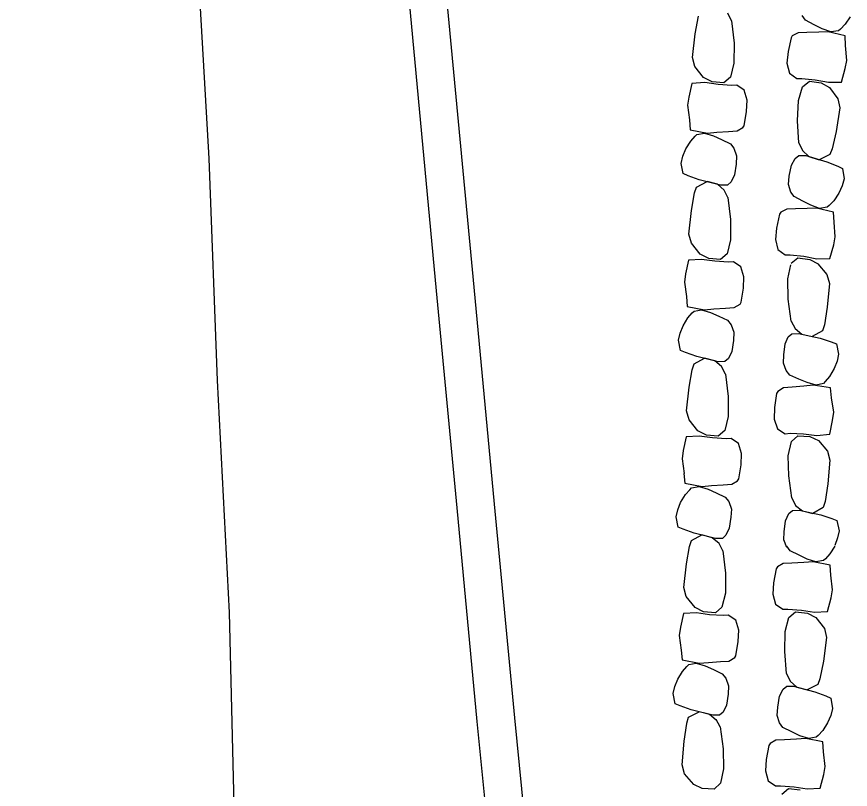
# Model space of a CAD drawing. Extents: x 588843 to 2552415, y 180129 to 269402.
# Drawn here: x 593548.5 to 593603.9, y 186299 to 186350.4 of the extents above; entities that cross this region are included whole.
import ezdxf

# ---------------------------------------------------------------- set-up
doc = ezdxf.new("R2010")
doc.units = 0
for name, color, linetype in [('E_DRN_RipRap', 7, 'Continuous'), ('E_RDWY', 7, 'Continuous'), ('E_RDWY_C_and_G', 7, 'Continuous')]:
    doc.layers.add(name, color=color, linetype=linetype)

msp = doc.modelspace()

# ---------------------------------------------------------------- linework, layer by layer
at = {"layer": 'E_DRN_RipRap'}
for p, q in [((593593.597, 186349.229), (593593.813, 186350.399)), ((593596.02, 186350.087), (593595.768, 186350.591)), ((593600.932, 186350.133), (593600.713, 186350.439)), ((593596.02, 186350.087), (593596.179, 186348.616)), ((593601.508, 186349.828), (593600.932, 186350.133)), ((593602.04, 186349.555), (593601.508, 186349.828)), ((593603.564, 186349.861), (593603.256, 186349.542)), ((593603.908, 186350.358), (593603.564, 186349.861)), ((593600.447, 186349.304), (593600.051, 186349.097)), ((593601.019, 186349.315), (593600.447, 186349.304)), ((593601.81, 186349.335), (593601.019, 186349.315)), ((593602.435, 186349.368), (593601.81, 186349.335)), ((593602.622, 186349.355), (593602.04, 186349.555)), ((593603.563, 186349.101), (593602.435, 186349.368)), ((593603.129, 186349.423), (593602.622, 186349.355)), ((593603.256, 186349.542), (593603.129, 186349.423)), ((593593.421, 186347.664), (593593.597, 186349.229)), ((593599.971, 186348.971), (593599.767, 186348.043)), ((593600.051, 186349.097), (593599.971, 186348.971)), ((593603.592, 186348.442), (593603.563, 186349.101)), ((593596.179, 186348.616), (593596.174, 186347.281)), ((593603.672, 186347.465), (593603.592, 186348.442)), ((593593.575, 186347.058), (593593.421, 186347.664)), ((593599.767, 186348.043), (593599.694, 186347.288)), ((593594.156, 186346.329), (593593.575, 186347.058)), ((593596.174, 186347.281), (593595.94, 186346.348)), ((593599.694, 186347.288), (593599.866, 186346.618)), ((593603.565, 186346.924), (593603.672, 186347.465)), ((593599.866, 186346.618), (593600.345, 186346.267)), ((593603.314, 186346.026), (593603.565, 186346.924)), ((593593.384, 186345.936), (593593.173, 186345.028)), ((593594.244, 186345.985), (593593.384, 186345.936)), ((593594.719, 186346.048), (593594.156, 186346.329)), ((593595.121, 186345.853), (593594.244, 186345.985)), ((593595.505, 186345.968), (593594.719, 186346.048)), ((593595.94, 186346.348), (593595.505, 186345.968)), ((593600.345, 186346.267), (593600.681, 186346.269)), ((593600.681, 186346.269), (593601.581, 186346.176)), ((593600.74, 186345.715), (593601.191, 186346.077)), ((593601.191, 186346.077), (593601.974, 186345.966)), ((593601.581, 186346.176), (593602.452, 186346.01)), ((593601.974, 186345.966), (593602.525, 186345.663)), ((593602.452, 186346.01), (593603.314, 186346.026)), ((593596.024, 186345.797), (593595.121, 186345.853)), ((593596.358, 186345.811), (593596.024, 186345.797)), ((593596.852, 186345.48), (593596.358, 186345.811)), ((593597.053, 186344.817), (593596.852, 186345.48)), ((593600.465, 186344.792), (593600.74, 186345.715)), ((593602.525, 186345.663), (593603.075, 186344.912)), ((593593.173, 186345.028), (593593.09, 186344.483)), ((593603.075, 186344.912), (593603.202, 186344.3)), ((593593.09, 186344.483), (593593.212, 186343.511)), ((593597.013, 186344.06), (593597.053, 186344.817)), ((593600.402, 186343.458), (593600.465, 186344.792)), ((593603.202, 186344.3), (593602.957, 186342.744)), ((593596.849, 186343.125), (593597.013, 186344.06)), ((593593.212, 186343.511), (593593.27, 186342.853)), ((593600.497, 186341.981), (593600.402, 186343.458)), ((593593.27, 186342.853), (593594.408, 186342.63)), ((593593.717, 186342.549), (593594.22, 186342.637)), ((593594.22, 186342.637), (593594.809, 186342.459)), ((593594.408, 186342.63), (593595.029, 186342.688)), ((593595.029, 186342.688), (593595.818, 186342.74)), ((593595.818, 186342.74), (593596.389, 186342.773)), ((593596.389, 186342.773), (593596.775, 186342.996)), ((593596.775, 186342.996), (593596.849, 186343.125)), ((593602.957, 186342.744), (593602.69, 186341.583)), ((593592.98, 186341.583), (593593.302, 186342.094)), ((593593.302, 186342.094), (593593.595, 186342.425)), ((593593.595, 186342.425), (593593.717, 186342.549)), ((593594.809, 186342.459), (593595.353, 186342.208)), ((593595.353, 186342.208), (593595.941, 186341.926)), ((593592.782, 186341.092), (593592.98, 186341.583)), ((593595.941, 186341.926), (593596.173, 186341.629)), ((593596.173, 186341.629), (593596.353, 186341.127)), ((593600.497, 186341.981), (593600.727, 186341.468)), ((593602.69, 186341.583), (593602.546, 186341.202)), ((593592.676, 186340.623), (593592.782, 186341.092)), ((593596.353, 186341.127), (593596.318, 186340.578)), ((593599.994, 186340.496), (593600.239, 186340.951)), ((593600.239, 186340.951), (593600.487, 186341.143)), ((593600.487, 186341.143), (593600.942, 186341.136)), ((593600.727, 186341.468), (593601.153, 186341.071)), ((593600.942, 186341.136), (593602.347, 186340.717)), ((593601.153, 186341.071), (593601.833, 186340.86)), ((593602.546, 186341.202), (593601.833, 186340.86)), ((593592.802, 186339.939), (593592.676, 186340.623)), ((593596.318, 186340.578), (593596.207, 186339.85)), ((593599.851, 186339.773), (593599.994, 186340.496)), ((593602.347, 186340.717), (593603.07, 186340.427)), ((593603.07, 186340.427), (593603.394, 186340.272)), ((593593.133, 186339.797), (593592.802, 186339.939)), ((593596.207, 186339.85), (593595.982, 186339.385)), ((593603.394, 186340.272), (593603.49, 186339.584)), ((593593.867, 186339.536), (593593.133, 186339.797)), ((593593.69, 186339.043), (593594.386, 186339.413)), ((593595.288, 186339.173), (593593.867, 186339.536)), ((593595.075, 186339.229), (593594.386, 186339.413)), ((593595.982, 186339.385), (593595.742, 186339.183)), ((593599.791, 186339.225), (593599.851, 186339.773)), ((593603.49, 186339.584), (593603.364, 186339.12)), ((593593.562, 186338.657), (593593.69, 186339.043)), ((593595.517, 186338.85), (593595.075, 186339.229)), ((593595.742, 186339.183), (593595.288, 186339.173)), ((593595.769, 186338.346), (593595.517, 186338.85)), ((593599.949, 186338.717), (593599.791, 186339.225)), ((593603.364, 186339.12), (593603.144, 186338.636)), ((593593.352, 186337.484), (593593.558, 186338.655)), ((593595.767, 186338.353), (593595.938, 186336.882)), ((593600.169, 186338.411), (593599.949, 186338.717)), ((593600.744, 186338.106), (593600.169, 186338.411)), ((593603.144, 186338.636), (593602.801, 186338.139)), ((593601.277, 186337.833), (593600.744, 186338.106)), ((593601.671, 186337.646), (593601.047, 186337.613)), ((593601.859, 186337.633), (593601.277, 186337.833)), ((593602.799, 186337.379), (593601.671, 186337.646)), ((593602.366, 186337.7), (593601.859, 186337.633)), ((593602.493, 186337.819), (593602.366, 186337.7)), ((593602.801, 186338.139), (593602.493, 186337.819)), ((593593.188, 186335.918), (593593.352, 186337.484)), ((593599.208, 186337.249), (593599.004, 186336.32)), ((593599.288, 186337.375), (593599.208, 186337.249)), ((593599.684, 186337.582), (593599.288, 186337.375)), ((593600.256, 186337.593), (593599.684, 186337.582)), ((593601.047, 186337.613), (593600.256, 186337.593)), ((593602.828, 186336.72), (593602.799, 186337.379)), ((593595.938, 186336.882), (593595.944, 186335.548)), ((593602.908, 186335.743), (593602.828, 186336.72)), ((593599.004, 186336.32), (593598.931, 186335.566)), ((593593.347, 186335.313), (593593.188, 186335.918)), ((593595.944, 186335.548), (593595.717, 186334.614)), ((593598.931, 186335.566), (593599.102, 186334.896)), ((593602.801, 186335.202), (593602.908, 186335.743)), ((593593.933, 186334.587), (593593.347, 186335.313)), ((593599.102, 186334.896), (593599.582, 186334.545)), ((593602.551, 186334.303), (593602.801, 186335.202)), ((593594.499, 186334.308), (593593.933, 186334.587)), ((593595.286, 186334.232), (593594.499, 186334.308)), ((593595.717, 186334.614), (593595.286, 186334.232)), ((593599.582, 186334.545), (593599.917, 186334.546)), ((593599.917, 186334.546), (593600.817, 186334.454)), ((593599.977, 186333.993), (593600.428, 186334.354)), ((593600.428, 186334.354), (593601.21, 186334.244)), ((593600.817, 186334.454), (593601.689, 186334.288)), ((593601.689, 186334.288), (593602.551, 186334.303)), ((593593.165, 186334.19), (593592.962, 186333.282)), ((593594.024, 186334.244), (593593.165, 186334.19)), ((593594.902, 186334.116), (593594.024, 186334.244)), ((593595.805, 186334.063), (593594.902, 186334.116)), ((593596.14, 186334.079), (593595.805, 186334.063)), ((593596.636, 186333.75), (593596.14, 186334.079)), ((593596.842, 186333.088), (593596.636, 186333.75)), ((593599.751, 186332.943), (593599.963, 186333.883)), ((593601.21, 186334.244), (593601.762, 186333.94)), ((593601.746, 186333.951), (593602.344, 186333.239)), ((593592.962, 186333.282), (593592.883, 186332.737)), ((593602.344, 186333.239), (593602.513, 186332.637)), ((593592.883, 186332.737), (593593.013, 186331.765)), ((593596.808, 186332.331), (593596.842, 186333.088)), ((593599.779, 186331.608), (593599.751, 186332.943)), ((593596.653, 186331.395), (593596.808, 186332.331)), ((593602.513, 186332.637), (593602.375, 186331.067)), ((593593.013, 186331.765), (593593.076, 186331.107)), ((593599.975, 186330.141), (593599.779, 186331.608)), ((593593.076, 186331.107), (593594.215, 186330.89)), ((593594.837, 186330.951), (593595.625, 186331.006)), ((593595.625, 186331.006), (593596.195, 186331.042)), ((593596.195, 186331.042), (593596.579, 186331.266)), ((593596.579, 186331.266), (593596.653, 186331.395)), ((593602.375, 186331.067), (593602.188, 186329.891)), ((593593.114, 186330.349), (593593.405, 186330.681)), ((593593.405, 186330.681), (593593.525, 186330.806)), ((593593.525, 186330.806), (593594.028, 186330.896)), ((593594.028, 186330.896), (593594.618, 186330.721)), ((593594.215, 186330.89), (593594.837, 186330.951)), ((593594.618, 186330.721), (593595.164, 186330.472)), ((593595.164, 186330.472), (593595.754, 186330.192)), ((593592.797, 186329.837), (593593.114, 186330.349)), ((593595.754, 186330.192), (593595.989, 186329.897)), ((593595.989, 186329.897), (593596.173, 186329.396)), ((593599.975, 186330.141), (593600.238, 186329.644)), ((593602.188, 186329.891), (593602.069, 186329.502)), ((593592.5, 186328.875), (593592.602, 186329.345)), ((593592.602, 186329.345), (593592.797, 186329.837)), ((593596.173, 186329.396), (593596.142, 186328.846)), ((593600.022, 186329.305), (593600.475, 186329.328)), ((593600.238, 186329.644), (593600.69, 186329.278)), ((593600.475, 186329.328), (593601.904, 186329.004)), ((593602.069, 186329.502), (593601.382, 186329.112)), ((593592.632, 186328.193), (593592.5, 186328.875)), ((593596.142, 186328.846), (593596.036, 186328.118)), ((593599.574, 186328.625), (593599.787, 186329.096)), ((593599.787, 186329.096), (593600.022, 186329.305)), ((593600.69, 186329.278), (593601.382, 186329.112)), ((593601.904, 186329.004), (593602.644, 186328.764)), ((593602.644, 186328.764), (593602.978, 186328.631)), ((593599.481, 186327.894), (593599.574, 186328.625)), ((593602.978, 186328.631), (593603.121, 186327.951)), ((593592.964, 186328.052), (593592.632, 186328.193)), ((593593.7, 186327.794), (593592.964, 186328.052)), ((593593.527, 186327.3), (593594.22, 186327.674)), ((593595.124, 186327.437), (593593.7, 186327.794)), ((593594.91, 186327.492), (593594.22, 186327.674)), ((593596.036, 186328.118), (593595.816, 186327.652)), ((593599.458, 186327.344), (593599.481, 186327.894)), ((593603.121, 186327.951), (593603.027, 186327.479)), ((593593.402, 186326.914), (593593.527, 186327.3)), ((593595.355, 186327.115), (593594.91, 186327.492)), ((593595.577, 186327.45), (593595.124, 186327.437)), ((593595.611, 186326.612), (593595.355, 186327.115)), ((593595.816, 186327.652), (593595.577, 186327.45)), ((593599.651, 186326.848), (593599.458, 186327.344)), ((593603.027, 186327.479), (593602.84, 186326.982)), ((593593.196, 186325.743), (593593.402, 186326.914)), ((593595.611, 186326.612), (593595.782, 186325.142)), ((593599.89, 186326.557), (593599.651, 186326.848)), ((593600.485, 186326.292), (593599.89, 186326.557)), ((593602.84, 186326.982), (593602.532, 186326.462)), ((593601.034, 186326.055), (593600.485, 186326.292)), ((593601.628, 186325.894), (593601.034, 186326.055)), ((593602.128, 186325.996), (593601.628, 186325.894)), ((593602.247, 186326.123), (593602.128, 186325.996)), ((593602.532, 186326.462), (593602.247, 186326.123)), ((593593.032, 186324.178), (593593.196, 186325.743)), ((593599.083, 186325.464), (593599.011, 186325.333)), ((593599.463, 186325.698), (593599.083, 186325.464)), ((593600.033, 186325.747), (593599.463, 186325.698)), ((593600.82, 186325.82), (593600.033, 186325.747)), ((593601.44, 186325.895), (593600.82, 186325.82)), ((593602.582, 186325.705), (593601.44, 186325.895)), ((593602.656, 186325.049), (593602.582, 186325.705)), ((593595.782, 186325.142), (593595.788, 186323.807)), ((593599.011, 186325.333), (593598.871, 186324.393)), ((593602.802, 186324.08), (593602.656, 186325.049)), ((593598.871, 186324.393), (593598.85, 186323.635)), ((593593.191, 186323.572), (593593.032, 186324.178)), ((593595.788, 186323.807), (593595.561, 186322.873)), ((593602.732, 186323.533), (593602.802, 186324.08)), ((593593.777, 186322.847), (593593.191, 186323.572)), ((593598.85, 186323.635), (593599.067, 186322.978)), ((593602.544, 186322.619), (593602.732, 186323.533)), ((593594.343, 186322.568), (593593.777, 186322.847)), ((593595.561, 186322.873), (593595.13, 186322.492)), ((593599.067, 186322.978), (593599.568, 186322.661)), ((593599.568, 186322.661), (593599.902, 186322.685)), ((593599.902, 186322.685), (593600.806, 186322.653)), ((593593.009, 186322.45), (593592.806, 186321.541)), ((593593.868, 186322.503), (593593.009, 186322.45)), ((593594.746, 186322.375), (593593.868, 186322.503)), ((593595.13, 186322.492), (593594.343, 186322.568)), ((593595.649, 186322.323), (593594.746, 186322.375)), ((593595.984, 186322.339), (593595.649, 186322.323)), ((593596.48, 186322.01), (593595.984, 186322.339)), ((593599.788, 186321.197), (593600, 186322.136)), ((593600, 186322.136), (593600.425, 186322.527)), ((593600.425, 186322.527), (593601.212, 186322.47)), ((593600.806, 186322.653), (593601.686, 186322.546)), ((593601.212, 186322.47), (593601.782, 186322.204)), ((593601.686, 186322.546), (593602.544, 186322.619)), ((593601.782, 186322.204), (593602.381, 186321.492)), ((593596.686, 186321.348), (593596.48, 186322.01)), ((593592.806, 186321.541), (593592.727, 186320.996)), ((593596.652, 186320.591), (593596.686, 186321.348)), ((593599.816, 186319.862), (593599.788, 186321.197)), ((593602.381, 186321.492), (593602.55, 186320.891)), ((593592.727, 186320.996), (593592.857, 186320.025)), ((593596.494, 186319.652), (593596.653, 186320.588)), ((593602.55, 186320.891), (593602.411, 186319.321)), ((593592.856, 186320.025), (593592.917, 186319.368)), ((593592.917, 186319.368), (593594.055, 186319.149)), ((593596.035, 186319.299), (593596.42, 186319.523)), ((593596.42, 186319.523), (593596.494, 186319.652)), ((593600.011, 186318.395), (593599.816, 186319.862)), ((593592.952, 186318.609), (593593.244, 186318.941)), ((593593.244, 186318.941), (593593.365, 186319.065)), ((593593.365, 186319.065), (593593.868, 186319.155)), ((593593.868, 186319.155), (593594.458, 186318.98)), ((593594.055, 186319.149), (593594.677, 186319.209)), ((593594.458, 186318.98), (593595.003, 186318.73)), ((593594.677, 186319.209), (593595.465, 186319.264)), ((593595.465, 186319.264), (593596.035, 186319.299)), ((593602.411, 186319.321), (593602.225, 186318.145)), ((593592.634, 186318.097), (593592.952, 186318.609)), ((593595.003, 186318.73), (593595.592, 186318.45)), ((593595.592, 186318.45), (593595.826, 186318.154)), ((593600.011, 186318.395), (593600.275, 186317.898)), ((593592.437, 186317.605), (593592.634, 186318.097)), ((593595.826, 186318.154), (593596.009, 186317.653)), ((593600.275, 186317.898), (593600.727, 186317.531)), ((593602.106, 186317.756), (593601.419, 186317.366)), ((593602.225, 186318.145), (593602.106, 186317.756)), ((593592.334, 186317.136), (593592.437, 186317.605)), ((593592.464, 186316.453), (593592.334, 186317.136)), ((593596.009, 186317.653), (593595.975, 186317.104)), ((593599.611, 186316.879), (593599.824, 186317.35)), ((593599.824, 186317.35), (593600.058, 186317.558)), ((593600.058, 186317.558), (593600.512, 186317.581)), ((593600.512, 186317.581), (593601.941, 186317.258)), ((593600.727, 186317.531), (593601.419, 186317.366)), ((593601.941, 186317.258), (593602.681, 186317.017)), ((593595.975, 186317.104), (593595.868, 186316.375)), ((593599.517, 186316.148), (593599.611, 186316.879)), ((593602.681, 186317.017), (593603.015, 186316.884)), ((593603.015, 186316.884), (593603.158, 186316.204)), ((593592.795, 186316.312), (593592.464, 186316.453)), ((593593.53, 186316.053), (593592.795, 186316.312)), ((593594.953, 186315.695), (593593.53, 186316.053)), ((593595.868, 186316.375), (593595.646, 186315.91)), ((593599.495, 186315.597), (593599.517, 186316.148)), ((593603.158, 186316.204), (593603.064, 186315.733)), ((593593.23, 186315.174), (593593.356, 186315.56)), ((593593.356, 186315.56), (593594.05, 186315.932)), ((593594.739, 186315.75), (593594.05, 186315.932)), ((593595.184, 186315.373), (593594.739, 186315.75)), ((593595.407, 186315.707), (593594.953, 186315.695)), ((593595.646, 186315.91), (593595.407, 186315.707)), ((593599.687, 186315.101), (593599.495, 186315.597)), ((593603.064, 186315.733), (593602.877, 186315.235)), ((593593.02, 186314.003), (593593.23, 186315.174)), ((593595.438, 186314.87), (593595.184, 186315.373)), ((593599.917, 186314.879), (593599.691, 186315.178)), ((593602.885, 186315.188), (593602.554, 186314.681)), ((593595.438, 186314.87), (593595.605, 186313.399)), ((593600.5, 186314.59), (593599.917, 186314.879)), ((593601.038, 186314.332), (593600.5, 186314.59)), ((593602.554, 186314.681), (593602.254, 186314.353)), ((593592.851, 186312.437), (593593.02, 186314.003)), ((593599.062, 186313.818), (593598.984, 186313.69)), ((593599.452, 186314.036), (593599.062, 186313.818)), ((593600.024, 186314.063), (593599.452, 186314.036)), ((593600.814, 186314.106), (593600.024, 186314.063)), ((593601.437, 186314.157), (593600.814, 186314.106)), ((593601.625, 186314.148), (593601.038, 186314.332)), ((593602.571, 186313.922), (593601.437, 186314.157)), ((593602.13, 186314.23), (593601.625, 186314.148)), ((593602.254, 186314.353), (593602.13, 186314.23)), ((593602.615, 186313.263), (593602.571, 186313.922)), ((593595.605, 186313.399), (593595.607, 186312.064)), ((593598.984, 186313.69), (593598.803, 186312.756)), ((593602.719, 186312.289), (593602.615, 186313.263)), ((593598.803, 186312.756), (593598.748, 186312)), ((593593.008, 186311.832), (593592.851, 186312.437)), ((593602.624, 186311.746), (593602.719, 186312.289)), ((593593.593, 186311.105), (593593.008, 186311.832)), ((593595.607, 186312.064), (593595.377, 186311.13)), ((593598.748, 186312), (593598.935, 186311.335)), ((593602.396, 186310.84), (593602.624, 186311.746)), ((593594.158, 186310.826), (593593.593, 186311.105)), ((593595.377, 186311.13), (593594.944, 186310.749)), ((593598.935, 186311.335), (593599.423, 186310.998)), ((593592.823, 186310.709), (593592.617, 186309.8)), ((593593.683, 186310.762), (593592.823, 186310.709)), ((593594.561, 186310.633), (593593.683, 186310.762)), ((593594.944, 186310.749), (593594.158, 186310.826)), ((593595.464, 186310.579), (593594.561, 186310.633)), ((593595.798, 186310.595), (593595.464, 186310.579)), ((593596.294, 186310.266), (593595.798, 186310.595)), ((593599.423, 186310.998), (593599.758, 186311.009)), ((593599.758, 186311.009), (593600.66, 186310.942)), ((593599.831, 186310.457), (593600.273, 186310.831)), ((593600.273, 186310.831), (593601.058, 186310.743)), ((593600.66, 186310.942), (593601.535, 186310.8)), ((593601.058, 186310.743), (593601.616, 186310.455)), ((593601.535, 186310.8), (593602.396, 186310.84)), ((593596.497, 186309.603), (593596.294, 186310.266)), ((593599.577, 186309.526), (593599.831, 186310.457)), ((593601.616, 186310.455), (593602.183, 186309.72)), ((593592.617, 186309.8), (593592.537, 186309.255)), ((593596.461, 186308.847), (593596.497, 186309.603)), ((593599.546, 186308.191), (593599.577, 186309.526)), ((593602.183, 186309.72), (593602.325, 186309.113)), ((593592.537, 186309.255), (593592.664, 186308.284)), ((593596.303, 186307.911), (593596.461, 186308.847)), ((593602.325, 186309.113), (593602.117, 186307.55)), ((593592.664, 186308.284), (593592.725, 186307.626)), ((593595.844, 186307.557), (593596.229, 186307.781)), ((593596.229, 186307.781), (593596.303, 186307.911)), ((593599.677, 186306.718), (593599.546, 186308.191)), ((593592.725, 186307.626), (593593.864, 186307.408)), ((593592.761, 186306.867), (593593.052, 186307.199)), ((593593.052, 186307.199), (593593.174, 186307.324)), ((593593.174, 186307.324), (593593.676, 186307.413)), ((593593.676, 186307.413), (593594.267, 186307.238)), ((593593.864, 186307.408), (593594.485, 186307.468)), ((593594.267, 186307.238), (593594.811, 186306.988)), ((593594.485, 186307.468), (593595.274, 186307.522)), ((593595.274, 186307.522), (593595.844, 186307.557)), ((593602.117, 186307.55), (593601.878, 186306.382)), ((593592.442, 186306.356), (593592.761, 186306.867)), ((593594.811, 186306.988), (593595.4, 186306.708)), ((593595.4, 186306.708), (593595.634, 186306.412)), ((593599.677, 186306.718), (593599.918, 186306.211)), ((593592.246, 186305.863), (593592.442, 186306.356)), ((593595.634, 186306.412), (593595.817, 186305.912)), ((593599.918, 186306.211), (593600.354, 186305.827)), ((593601.878, 186306.382), (593601.743, 186305.997)), ((593592.143, 186305.394), (593592.246, 186305.863)), ((593595.817, 186305.912), (593595.784, 186305.362)), ((593599.209, 186305.219), (593599.443, 186305.681)), ((593599.443, 186305.681), (593599.687, 186305.88)), ((593599.687, 186305.88), (593600.141, 186305.886)), ((593600.141, 186305.886), (593601.556, 186305.506)), ((593600.354, 186305.827), (593601.038, 186305.635)), ((593601.743, 186305.997), (593601.038, 186305.635)), ((593601.556, 186305.506), (593602.285, 186305.237)), ((593592.272, 186304.711), (593592.143, 186305.394)), ((593595.784, 186305.362), (593595.677, 186304.634)), ((593599.083, 186304.492), (593599.209, 186305.219)), ((593602.285, 186305.237), (593602.613, 186305.091)), ((593602.613, 186305.091), (593602.725, 186304.406)), ((593592.604, 186304.57), (593592.272, 186304.711)), ((593593.339, 186304.312), (593592.604, 186304.57)), ((593595.677, 186304.634), (593595.454, 186304.168)), ((593599.037, 186303.943), (593599.083, 186304.492)), ((593602.725, 186304.406), (593602.611, 186303.939)), ((593593.164, 186303.818), (593593.859, 186304.191)), ((593594.762, 186303.953), (593593.339, 186304.312)), ((593594.548, 186304.009), (593593.859, 186304.191)), ((593594.992, 186303.631), (593594.548, 186304.009)), ((593595.216, 186303.965), (593594.762, 186303.953)), ((593595.454, 186304.168), (593595.216, 186303.965)), ((593599.207, 186303.44), (593599.037, 186303.943)), ((593602.611, 186303.939), (593602.402, 186303.449)), ((593592.86, 186302.234), (593593.041, 186303.412)), ((593593.038, 186303.432), (593593.164, 186303.818)), ((593595.256, 186303.184), (593594.99, 186303.679)), ((593599.434, 186303.14), (593599.207, 186303.44)), ((593602.402, 186303.449), (593602.071, 186302.942)), ((593595.256, 186303.184), (593595.457, 186301.719)), ((593600.016, 186302.851), (593599.434, 186303.14)), ((593600.555, 186302.594), (593600.016, 186302.851)), ((593602.071, 186302.942), (593601.77, 186302.614)), ((593592.728, 186300.662), (593592.86, 186302.234)), ((593598.969, 186302.298), (593598.578, 186302.079)), ((593599.54, 186302.324), (593598.969, 186302.298)), ((593600.33, 186302.367), (593599.54, 186302.324)), ((593600.954, 186302.418), (593600.33, 186302.367)), ((593601.141, 186302.41), (593600.555, 186302.594)), ((593602.087, 186302.183), (593600.954, 186302.418)), ((593601.646, 186302.492), (593601.141, 186302.41)), ((593601.77, 186302.614), (593601.646, 186302.492)), ((593602.132, 186301.524), (593602.087, 186302.183)), ((593595.457, 186301.719), (593595.49, 186300.384)), ((593598.501, 186301.951), (593598.319, 186301.017)), ((593598.578, 186302.079), (593598.501, 186301.951)), ((593602.235, 186300.551), (593602.132, 186301.524)), ((593592.899, 186300.062), (593592.728, 186300.662)), ((593598.319, 186301.017), (593598.264, 186300.261)), ((593602.141, 186300.007), (593602.235, 186300.551)), ((593593.5, 186299.356), (593592.899, 186300.062)), ((593595.49, 186300.384), (593595.282, 186299.442)), ((593598.264, 186300.261), (593598.452, 186299.596)), ((593601.913, 186299.102), (593602.141, 186300.007)), ((593595.282, 186299.442), (593594.859, 186299.047)), ((593598.452, 186299.596), (593598.939, 186299.259)), ((593594.072, 186299.096), (593593.5, 186299.356)), ((593594.859, 186299.047), (593594.072, 186299.096)), ((593598.939, 186299.259), (593599.274, 186299.27)), ((593599.274, 186299.27), (593600.176, 186299.203)), ((593599.347, 186298.718), (593599.79, 186299.093)), ((593599.79, 186299.093), (593600.574, 186299.004)), ((593600.176, 186299.203), (593601.051, 186299.061)), ((593601.051, 186299.061), (593601.913, 186299.102))]:
    msp.add_line(p, q, dxfattribs=at)
at = {"layer": 'E_RDWY'}
msp.add_lwpolyline([(593561.96, 186224.676), (593562.625, 186237.198), (593562.987, 186254.101), (593563.164, 186265.97), (593563.156, 186282.172), (593562.993, 186297.061), (593562.654, 186310.789), (593561.87, 186326.197), (593561.299, 186340.943), (593560.344, 186357.874), (593559.555, 186373.055), (593558.571, 186389.784), (593557.788, 186404.079), (593556.999, 186420.474), (593555.896, 186439.915), (593554.657, 186461.333), (593553.577, 186478.292), (593552.478, 186499.15), (593551.303, 186517.604), (593549.872, 186540.672), (593548.519, 186560.853)], dxfattribs=at)
at = {"layer": 'E_RDWY_C_and_G'}
for points in [[(593584.19, 186223.013), (593584.492, 186240.702), (593584.737, 186258.114), (593584.426, 186274.323), (593583.154, 186288.273), (593581.612, 186303.774), (593580.27, 186317.979), (593578.908, 186332.387), (593576.949, 186353.264), (593575.512, 186368.964), (593574.2, 186383.346), (593572.812, 186397.78), (593571.403, 186412.392), (593569.995, 186428.244), (593568.016, 186449.374), (593566.302, 186467.461), (593564.244, 186487.276), (593562.726, 186503.865), (593561.382, 186519.184), (593559.814, 186538.179), (593557.873, 186557.161)], [(593581.691, 186223.093), (593581.992, 186240.741), (593582.237, 186258.108), (593581.928, 186274.185), (593580.666, 186288.036), (593579.124, 186303.532), (593577.782, 186317.744), (593576.419, 186332.153), (593574.46, 186353.033), (593573.023, 186368.737), (593571.711, 186383.113), (593570.324, 186397.541), (593568.914, 186412.162), (593567.505, 186428.017), (593565.527, 186449.14), (593563.814, 186467.214), (593561.756, 186487.033), (593560.236, 186503.641), (593558.891, 186518.972), (593557.324, 186537.956), (593555.382, 186556.953)]]:
    msp.add_lwpolyline(points, dxfattribs=at)

doc.saveas('drawing.dxf')
